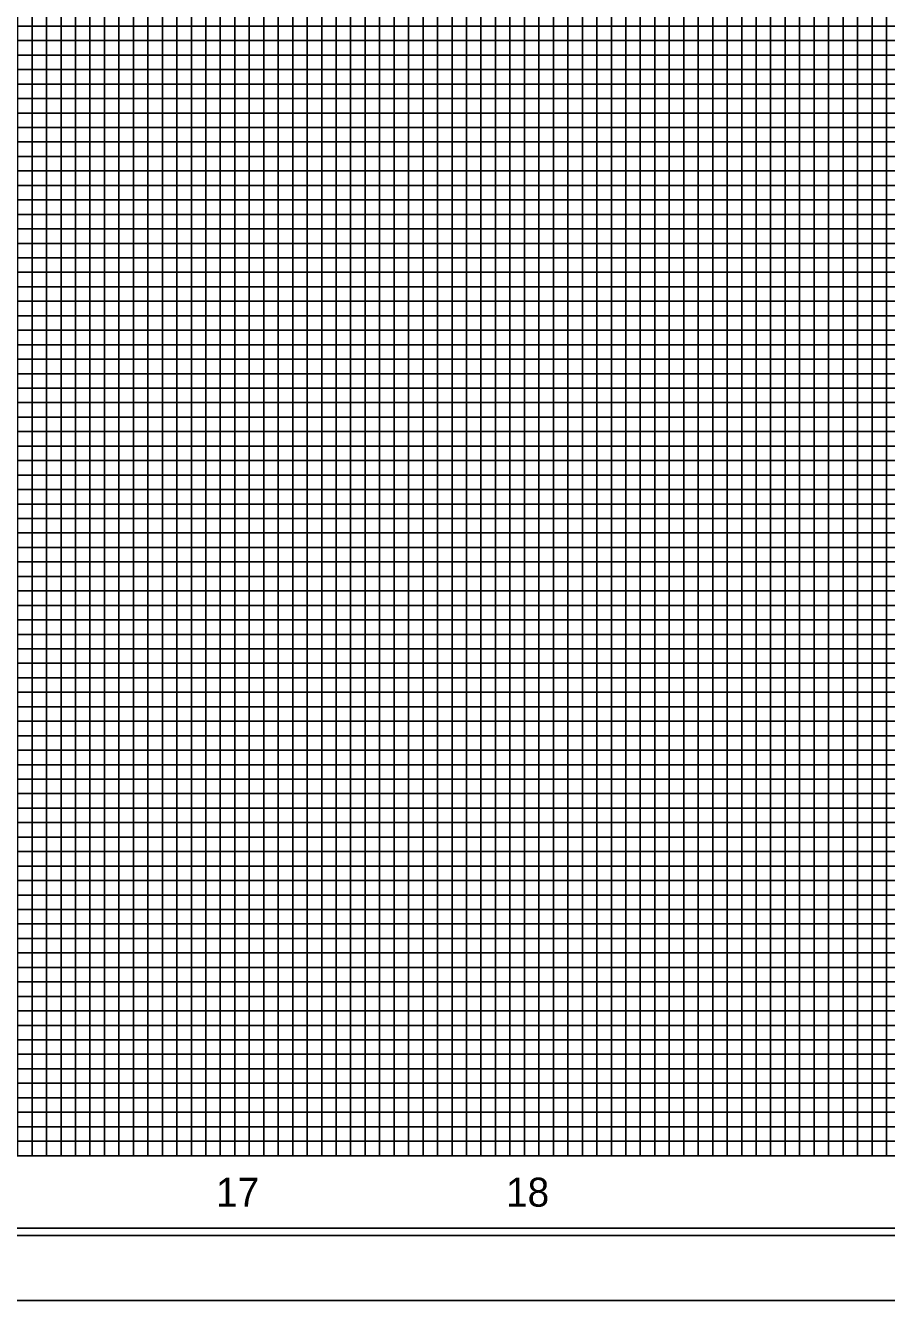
# Model space of a CAD drawing. Extents: x 2345490 to 2436403, y 465165 to 573888.
# Drawn here: x 2412523.1 to 2412820.3, y 553229.2 to 553669.4 of the extents above; entities that cross this region are included whole.
import ezdxf

# ---------------------------------------------------------------- set-up
doc = ezdxf.new("R2010")
doc.units = 0
for name, color, linetype in [('Old_Level_1', 7, 'Continuous'), ('Old_Level_18', 7, 'Continuous'), ('Old_Level_41', 7, 'Continuous'), ('Old_Level_42', 7, 'Continuous'), ('Old_Level_43', 7, 'Continuous'), ('Old_Level_50', 7, 'Continuous'), ('Old_Level_51', 7, 'Continuous'), ('Old_Level_57', 7, 'Continuous')]:
    doc.layers.add(name, color=color, linetype=linetype)

msp = doc.modelspace()

# ---------------------------------------------------------------- linework, layer by layer
at = {"layer": 'Old_Level_18'}
msp.add_lwpolyline([(2413745.325, 554304.1845), (2412245.325, 554304.1845), (2412245.325, 553254.1845), (2413745.325, 553254.1845)], close=True, dxfattribs=at)
at = {"layer": 'Old_Level_41'}
msp.add_line((2413745.325, 553279.1845), (2412245.325, 553279.1845), dxfattribs=at)
for points in [[(2412245.325, 554304.1845), (2412295.325, 554304.1845), (2412295.325, 553279.1845), (2412345.325, 553279.1845), (2412345.325, 554304.1845), (2412395.325, 554304.1845), (2412395.325, 553279.1845), (2412445.325, 553279.1845), (2412445.325, 554304.1845), (2412495.325, 554304.1845), (2412495.325, 553279.1845), (2412545.325, 553279.1845), (2412545.325, 554304.1845), (2412595.325, 554304.1845), (2412595.325, 553279.1845), (2412645.325, 553279.1845), (2412645.325, 554304.1845), (2412695.325, 554304.1845), (2412695.325, 553279.1845), (2412745.325, 553279.1845), (2412745.325, 554304.1845), (2412795.325, 554304.1845), (2412795.325, 553279.1845), (2412845.325, 553279.1845)], [(2412320.325, 553279.1845), (2412320.325, 554304.1845), (2412370.325, 554304.1845), (2412370.325, 553279.1845), (2412420.325, 553279.1845), (2412420.325, 554304.1845), (2412470.325, 554304.1845), (2412470.325, 553279.1845), (2412520.325, 553279.1845), (2412520.325, 554304.1845), (2412570.325, 554304.1845), (2412570.325, 553279.1845), (2412620.325, 553279.1845), (2412620.325, 554304.1845), (2412670.325, 554304.1845), (2412670.325, 553279.1845), (2412720.325, 553279.1845), (2412720.325, 554304.1845), (2412770.325, 554304.1845), (2412770.325, 553279.1845), (2412820.325, 553279.1845), (2412820.325, 554304.1845), (2412870.325, 554304.1845)], [(2413745.325, 553704.1845), (2412245.325, 553704.1845), (2412245.325, 553654.1845), (2413745.325, 553654.1845)], [(2413745.325, 553629.1845), (2412245.325, 553629.1845), (2412245.325, 553679.1845), (2413745.325, 553679.1845)], [(2413745.325, 553604.1845), (2412245.325, 553604.1845), (2412245.325, 553554.1845), (2413745.325, 553554.1845)], [(2413745.325, 553529.1845), (2412245.325, 553529.1845), (2412245.325, 553579.1845), (2413745.325, 553579.1845)], [(2413745.325, 553504.1845), (2412245.325, 553504.1845), (2412245.325, 553454.1845), (2413745.325, 553454.1845)], [(2413745.325, 553404.1845), (2412245.325, 553404.1845), (2412245.325, 553354.1845), (2413745.325, 553354.1845)], [(2413745.325, 553329.1845), (2412245.325, 553329.1845), (2412245.325, 553379.1845), (2413745.325, 553379.1845)], [(2413745.325, 553304.1845), (2412245.325, 553304.1845)]]:
    msp.add_lwpolyline(points, dxfattribs=at)
at = {"layer": 'Old_Level_42'}
msp.add_lwpolyline([(2413745.325, 553429.1845), (2412245.325, 553429.1845), (2412245.325, 553479.1845), (2413745.325, 553479.1845)], dxfattribs=at)
at = {"layer": 'Old_Level_43'}
for points in [[(2412525.325, 554304.1845), (2412525.325, 553279.1845), (2412530.325, 553279.1845), (2412530.325, 554304.1845)], [(2412535.325, 554304.1845), (2412535.325, 553279.1845), (2412540.325, 553279.1845), (2412540.325, 554304.1845)], [(2412550.325, 554304.1845), (2412550.325, 553279.1845), (2412555.325, 553279.1845), (2412555.325, 554304.1845)], [(2412560.325, 554304.1845), (2412560.325, 553279.1845), (2412565.325, 553279.1845), (2412565.325, 554304.1845)], [(2412575.325, 554304.1845), (2412575.325, 553279.1845), (2412580.325, 553279.1845), (2412580.325, 554304.1845)], [(2412585.325, 554304.1845), (2412585.325, 553279.1845), (2412590.325, 553279.1845), (2412590.325, 554304.1845)], [(2412600.325, 554304.1845), (2412600.325, 553279.1845), (2412605.325, 553279.1845), (2412605.325, 554304.1845)], [(2412610.325, 554304.1845), (2412610.325, 553279.1845), (2412615.325, 553279.1845), (2412615.325, 554304.1845)], [(2412625.325, 554304.1845), (2412625.325, 553279.1845), (2412640.325, 553279.1845), (2412640.325, 554304.1845)], [(2412630.325, 554304.1845), (2412630.325, 553279.1845), (2412635.325, 553279.1845), (2412635.325, 554304.1845)], [(2412630.325, 554303.5845), (2412630.325, 553279.1845), (2412635.325, 553279.1845), (2412635.325, 554303.5845)], [(2412650.325, 554304.1845), (2412650.325, 553279.1845), (2412655.325, 553279.1845), (2412655.325, 554304.1845)], [(2412660.325, 554304.1845), (2412660.325, 553279.1845), (2412665.325, 553279.1845), (2412665.325, 554304.1845)], [(2412675.325, 554304.1845), (2412675.325, 553279.1845), (2412680.325, 553279.1845), (2412680.325, 554304.1845)], [(2412685.325, 554304.1845), (2412685.325, 553279.1845), (2412690.325, 553279.1845), (2412690.325, 554304.1845)], [(2412700.325, 554304.1845), (2412700.325, 553279.1845), (2412705.325, 553279.1845), (2412705.325, 554304.1845)], [(2412710.325, 554304.1845), (2412710.325, 553279.1845), (2412715.325, 553279.1845), (2412715.325, 554304.1845)], [(2412725.325, 554304.1845), (2412725.325, 553279.1845), (2412730.325, 553279.1845), (2412730.325, 554304.1845)], [(2412735.325, 554304.1845), (2412735.325, 553279.1845), (2412740.325, 553279.1845), (2412740.325, 554304.1845)], [(2412750.325, 554304.1845), (2412750.325, 553279.1845), (2412755.325, 553279.1845), (2412755.325, 554304.1845)], [(2412760.325, 554304.1845), (2412760.325, 553279.1845), (2412765.325, 553279.1845), (2412765.325, 554304.1845)], [(2412775.325, 554304.1845), (2412775.325, 553279.1845)], [(2412780.325, 554304.1845), (2412780.325, 553279.1845), (2412785.325, 553279.1845), (2412785.325, 554304.1845), (2412790.325, 554304.1845), (2412790.325, 553279.1845), (2412800.325, 553279.1845), (2412800.325, 554304.1845), (2412805.325, 554304.1845), (2412805.325, 553279.1845), (2412810.325, 553279.1845), (2412810.325, 554304.1845), (2412815.325, 554304.1845), (2412815.325, 553279.1845)], [(2413695.325, 553669.1845), (2412295.325, 553669.1845), (2412295.325, 553664.1845), (2413695.325, 553664.1845)], [(2413695.325, 553659.1845), (2412295.325, 553659.1845), (2412295.325, 553649.1845), (2413695.325, 553649.1845)], [(2413695.325, 553644.1845), (2412295.325, 553644.1845), (2412295.325, 553639.1845), (2413695.325, 553639.1845)], [(2413695.325, 553634.1845), (2412295.325, 553634.1845), (2412295.325, 553624.1845), (2413695.325, 553624.1845)], [(2413695.325, 553619.1845), (2412295.325, 553619.1845), (2412295.325, 553614.1845), (2413695.325, 553614.1845)], [(2413695.325, 553609.1845), (2412295.325, 553609.1845), (2412295.325, 553599.1845), (2413695.325, 553599.1845)], [(2413695.325, 553594.1845), (2412295.325, 553594.1845), (2412295.325, 553589.1845), (2413695.325, 553589.1845)], [(2413695.325, 553584.1845), (2412295.325, 553584.1845), (2412295.325, 553574.1845), (2413695.325, 553574.1845)], [(2413695.325, 553569.1845), (2412295.325, 553569.1845), (2412295.325, 553564.1845), (2413695.325, 553564.1845)], [(2413695.325, 553559.1845), (2412295.325, 553559.1845), (2412295.325, 553549.1845), (2413695.325, 553549.1845)], [(2413695.325, 553544.1845), (2412295.325, 553544.1845), (2412295.325, 553539.1845), (2413695.325, 553539.1845)], [(2413695.325, 553534.1845), (2412295.325, 553534.1845), (2412295.325, 553524.1845), (2413695.325, 553524.1845)], [(2413695.325, 553519.1845), (2412295.325, 553519.1845), (2412295.325, 553514.1845), (2413695.325, 553514.1845)], [(2413695.325, 553509.1845), (2412295.325, 553509.1845), (2412295.325, 553499.1845), (2413695.325, 553499.1845)], [(2413695.325, 553494.1845), (2412295.325, 553494.1845), (2412295.325, 553489.1845), (2413695.325, 553489.1845)], [(2413695.325, 553484.1845), (2412295.325, 553484.1845)], [(2412295.325, 553474.1845), (2413695.325, 553474.1845)], [(2413695.325, 553469.1845), (2412295.325, 553469.1845), (2412295.325, 553464.1845), (2413695.325, 553464.1845)], [(2413695.325, 553459.1845), (2412295.325, 553459.1845)], [(2412295.325, 553449.1845), (2413695.325, 553449.1845)], [(2413695.325, 553444.1845), (2412295.325, 553444.1845), (2412295.325, 553439.1845), (2413695.325, 553439.1845)], [(2413695.325, 553434.1845), (2412295.325, 553434.1845), (2412295.325, 553424.1845), (2413695.325, 553424.1845)], [(2413695.325, 553419.1845), (2412295.325, 553419.1845), (2412295.325, 553414.1845), (2413695.325, 553414.1845)], [(2413695.325, 553409.1845), (2412295.325, 553409.1845), (2412295.325, 553399.1845), (2413695.325, 553399.1845)], [(2413695.325, 553394.1845), (2412295.325, 553394.1845), (2412295.325, 553389.1845), (2413695.325, 553389.1845)], [(2413695.325, 553384.1845), (2412295.325, 553384.1845), (2412295.325, 553374.1845), (2413695.325, 553374.1845)], [(2413695.325, 553369.1845), (2412295.325, 553369.1845), (2412295.325, 553364.1845), (2413695.325, 553364.1845)], [(2413695.325, 553359.1845), (2412295.325, 553359.1845), (2412295.325, 553349.1845), (2413695.325, 553349.1845)], [(2413695.325, 553344.1845), (2412295.325, 553344.1845), (2412295.325, 553339.1845), (2413695.325, 553339.1845)], [(2413695.325, 553334.1845), (2412295.325, 553334.1845), (2412295.325, 553324.1845), (2413695.325, 553324.1845)], [(2413695.325, 553319.1845), (2412295.325, 553319.1845), (2412295.325, 553314.1845), (2413695.325, 553314.1845)], [(2413695.325, 553309.1845), (2412295.325, 553309.1845), (2412295.325, 553299.1845), (2413695.325, 553299.1845)], [(2413695.325, 553294.1845), (2412295.325, 553294.1845), (2412295.325, 553289.1845), (2413695.325, 553289.1845)], [(2413695.325, 553284.1845), (2412295.325, 553284.1845)]]:
    msp.add_lwpolyline(points, dxfattribs=at)
at = {"layer": 'Old_Level_50'}
msp.add_lwpolyline([(2413757.825, 554306.7345), (2412091.325, 554306.7345), (2412091.325, 553251.6345), (2413757.825, 553251.6345)], close=True, dxfattribs=at)
at = {"layer": 'Old_Level_51'}
msp.add_lwpolyline([(2413762.325, 554329.1845), (2412078.325, 554329.1845), (2412078.325, 553229.1845), (2413762.325, 553229.1845)], close=True, dxfattribs=at)
at = {"layer": 'Old_Level_57'}
for p, q in [((2412595.32475, 553279.28475), (2412595.32475, 553829.28475)), ((2412595.32475, 553279.18475), (2412595.32475, 553829.18475)), ((2412695.32475, 553279.28475), (2412695.32475, 553829.28475)), ((2412695.32475, 553279.18475), (2412695.32475, 553829.18475)), ((2410845.32525, 553629.18475), (2412695.32475, 553629.18475)), ((2410845.32525, 553579.18475), (2412695.32475, 553579.18475)), ((2410845.32525, 553529.18475), (2412695.32475, 553529.18475)), ((2410845.32525, 553479.18475), (2412695.32475, 553479.18475)), ((2410845.32525, 553429.18475), (2412695.32475, 553429.18475)), ((2410845.32525, 553379.18475), (2412695.32475, 553379.18475)), ((2410845.325, 553329.18475), (2412695.32475, 553329.18475)), ((2410845.32525, 553279.18475), (2412695.32475, 553279.18475))]:
    msp.add_line(p, q, dxfattribs=at)

# ---------------------------------------------------------------- texts
at = {"layer": 'Old_Level_1'}
for s, p in [('17', (2412588.8645, 553261.5845)), ('18', (2412688.99025, 553261.5845))]:
    msp.add_text(s, height=10.000001, dxfattribs=at).set_placement(p)

doc.saveas('drawing.dxf')
